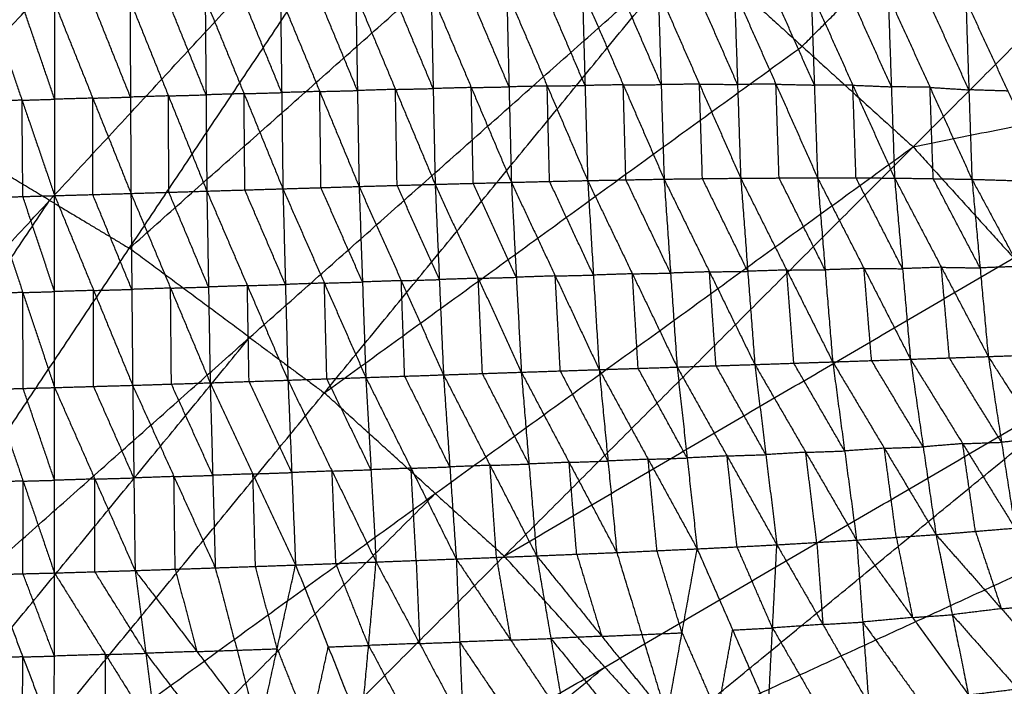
# Model space of a CAD drawing. Header units: millimetres. Extents: x -106 to 110, y -96 to 120.
# Tile 784 of 1020: x 20 to 33, y 35 to 44. Entities that reach past the tile are written whole.
import ezdxf

# ---------------------------------------------------------------- set-up
doc = ezdxf.new("R2010")
doc.units = ezdxf.units.MM
doc.header["$MEASUREMENT"] = 0
doc.layers.add('Default', color=7, linetype='Continuous', true_color=0x000000)

msp = doc.modelspace()

# ---------------------------------------------------------------- linework, layer by layer
at = {"layer": 'Default'}
for points in [[(12.02, 36.581, 3.749), (17.036, 43.195, 3.779), (22.052, 49.808, 3.809)], [(14.384, 35.463, 3.749), (18.218, 42.636, 3.779), (22.052, 49.808, 3.809)], [(18.218, 42.636, 3.779), (21.038, 45.681, 3.794), (23.858, 48.726, 3.809)], [(32.169, 42.305, 3.809), (34.903, 45.039, 3.835), (37.638, 47.774, 3.861)], [(14.384, 35.463, 3.749), (20.025, 41.553, 3.779), (25.665, 47.643, 3.809)], [(16.628, 34.118, 3.749), (21.146, 40.88, 3.779), (25.665, 47.643, 3.809)], [(30.608, 43.719, 3.809), (31.976, 45.087, 3.822), (33.343, 46.454, 3.835)], [(21.146, 40.88, 3.779), (24.251, 43.634, 3.794), (27.356, 46.388, 3.809)], [(16.628, 34.118, 3.749), (22.838, 39.626, 3.779), (29.048, 45.134, 3.809)], [(18.729, 32.56, 3.749), (23.888, 38.847, 3.779), (29.048, 45.134, 3.809)], [(29.048, 45.134, 3.809), (30.608, 43.719, 3.809), (32.169, 42.305, 3.809)], [(25.419, 43.125, -2.973), (25.14, 43.791, -2.913), (24.861, 44.458, -2.853)], [(25.392, 44.47, -2.851), (25.419, 43.125, -2.973), (25.447, 41.779, -3.095)], [(25.392, 44.47, -2.851), (25.955, 43.139, -2.971), (26.519, 41.807, -3.09)], [(26.486, 43.149, -2.967), (26.204, 43.815, -2.907), (25.922, 44.48, -2.848)], [(26.453, 44.491, -2.844), (26.486, 43.149, -2.967), (26.519, 41.807, -3.09)], [(26.453, 44.491, -2.844), (27.023, 43.161, -2.962), (27.592, 41.832, -3.079)], [(27.555, 43.168, -2.955), (27.27, 43.833, -2.896), (26.985, 44.498, -2.837)], [(27.518, 44.504, -2.83), (27.555, 43.168, -2.955), (27.592, 41.832, -3.079)], [(27.518, 44.504, -2.83), (28.092, 43.178, -2.944), (28.667, 41.852, -3.059)], [(28.626, 43.18, -2.933), (28.338, 43.844, -2.876), (28.051, 44.507, -2.819)], [(28.584, 44.509, -2.807), (28.626, 43.18, -2.933), (28.667, 41.852, -3.059)], [(28.584, 44.509, -2.807), (29.164, 43.187, -2.916), (29.744, 41.865, -3.025)], [(29.7, 43.183, -2.899), (29.41, 43.844, -2.844), (29.12, 44.505, -2.79)], [(29.656, 44.501, -2.773), (29.7, 43.183, -2.899), (29.744, 41.865, -3.025)], [(29.656, 44.501, -2.773), (30.24, 43.186, -2.875), (30.825, 41.871, -2.977)], [(30.78, 43.174, -2.851), (30.488, 43.832, -2.8), (30.195, 44.489, -2.748)], [(30.735, 44.477, -2.724), (30.78, 43.174, -2.851), (30.825, 41.871, -2.977)], [(30.735, 44.477, -2.724), (31.321, 43.172, -2.818), (31.908, 41.867, -2.911)], [(31.863, 43.15, -2.786), (31.57, 43.803, -2.739), (31.276, 44.455, -2.692)], [(20.096, 42.975, -2.976), (19.866, 43.645, -2.918), (19.637, 44.316, -2.861)], [(20.095, 44.329, -2.858), (20.096, 42.975, -2.976), (20.096, 41.62, -3.093)], [(20.095, 44.329, -2.858), (20.632, 42.99, -2.974), (21.169, 41.651, -3.089)], [(21.162, 43.005, -2.972), (20.894, 43.675, -2.914), (20.626, 44.344, -2.856)], [(21.156, 44.36, -2.854), (21.162, 43.005, -2.972), (21.169, 41.651, -3.089)], [(21.156, 44.36, -2.854), (21.696, 43.022, -2.972), (22.236, 41.684, -3.09)], [(22.225, 43.037, -2.972), (21.955, 43.706, -2.913), (21.685, 44.375, -2.854)], [(22.213, 44.39, -2.854), (22.225, 43.037, -2.972), (22.236, 41.684, -3.09)], [(22.213, 44.39, -2.854), (22.759, 43.053, -2.973), (23.306, 41.716, -3.092)], [(23.289, 43.068, -2.973), (23.015, 43.736, -2.914), (22.742, 44.404, -2.854)], [(23.272, 44.419, -2.854), (23.289, 43.068, -2.973), (23.306, 41.716, -3.092)], [(23.272, 44.419, -2.854), (23.824, 43.084, -2.975), (24.377, 41.749, -3.095)], [(24.354, 43.097, -2.974), (24.078, 43.765, -2.914), (23.801, 44.432, -2.854)], [(24.331, 44.446, -2.854), (24.354, 43.097, -2.974), (24.377, 41.749, -3.095)], [(24.331, 44.446, -2.854), (24.889, 43.113, -2.974), (25.447, 41.779, -3.095)], [(31.818, 44.434, -2.66), (31.863, 43.15, -2.786), (31.908, 41.867, -2.911)], [(31.818, 44.434, -2.66), (32.407, 43.142, -2.744), (32.996, 41.85, -2.828)], [(32.953, 43.107, -2.704), (32.659, 43.753, -2.662), (32.364, 44.399, -2.62)], [(32.911, 44.364, -2.58), (32.953, 43.107, -2.704), (32.996, 41.85, -2.828)], [(32.911, 44.364, -2.58), (33.501, 43.09, -2.653), (34.091, 41.816, -2.726)], [(19.178, 44.303, -2.865), (19.637, 42.961, -2.979), (20.096, 41.62, -3.093)], [(32.169, 42.305, 3.809), (36.572, 43.198, 3.835), (40.976, 44.091, 3.861)], [(23.888, 38.847, 3.779), (27.248, 41.283, 3.794), (30.608, 43.719, 3.809)], [(22.759, 43.053, -2.973), (23.024, 43.06, -2.973), (23.289, 43.068, -2.973)], [(23.824, 43.084, -2.975), (23.556, 43.076, -2.974), (23.289, 43.068, -2.973)], [(23.824, 43.084, -2.975), (24.089, 43.09, -2.975), (24.354, 43.097, -2.974)], [(23.841, 41.732, -3.094), (23.833, 42.408, -3.034), (23.824, 43.084, -2.975)], [(24.889, 43.113, -2.974), (24.621, 43.105, -2.974), (24.354, 43.097, -2.974)], [(24.889, 43.113, -2.974), (25.154, 43.119, -2.974), (25.419, 43.125, -2.973)], [(24.912, 41.764, -3.095), (24.9, 42.438, -3.035), (24.889, 43.113, -2.974)], [(25.955, 43.139, -2.971), (25.687, 43.132, -2.972), (25.419, 43.125, -2.973)], [(25.955, 43.139, -2.971), (26.221, 43.144, -2.969), (26.486, 43.149, -2.967)], [(25.983, 41.793, -3.093), (25.969, 42.466, -3.032), (25.955, 43.139, -2.971)], [(27.023, 43.161, -2.962), (26.754, 43.155, -2.964), (26.486, 43.149, -2.967)], [(27.023, 43.161, -2.962), (27.289, 43.165, -2.958), (27.555, 43.168, -2.955)], [(27.056, 41.82, -3.085), (27.039, 42.49, -3.023), (27.023, 43.161, -2.962)], [(28.092, 43.178, -2.944), (27.824, 43.173, -2.95), (27.555, 43.168, -2.955)], [(28.092, 43.178, -2.944), (28.359, 43.179, -2.939), (28.626, 43.18, -2.933)], [(28.13, 41.842, -3.069), (28.111, 42.51, -3.007), (28.092, 43.178, -2.944)], [(29.164, 43.187, -2.916), (28.895, 43.184, -2.925), (28.626, 43.18, -2.933)], [(29.206, 41.859, -3.042), (29.185, 42.523, -2.979), (29.164, 43.187, -2.916)], [(29.164, 43.187, -2.916), (29.432, 43.185, -2.908), (29.7, 43.183, -2.899)], [(30.24, 43.186, -2.875), (29.97, 43.185, -2.887), (29.7, 43.183, -2.899)], [(30.284, 41.868, -3.001), (30.262, 42.527, -2.938), (30.24, 43.186, -2.875)], [(30.24, 43.186, -2.875), (30.51, 43.18, -2.863), (30.78, 43.174, -2.851)], [(31.321, 43.172, -2.818), (31.05, 43.173, -2.834), (30.78, 43.174, -2.851)], [(31.366, 41.869, -2.944), (31.344, 42.52, -2.881), (31.321, 43.172, -2.818)], [(31.321, 43.172, -2.818), (31.592, 43.161, -2.802), (31.863, 43.15, -2.786)], [(32.407, 43.142, -2.744), (32.135, 43.146, -2.765), (31.863, 43.15, -2.786)], [(32.452, 41.858, -2.87), (32.429, 42.5, -2.807), (32.407, 43.142, -2.744)], [(32.407, 43.142, -2.744), (32.68, 43.124, -2.724), (32.953, 43.107, -2.704)], [(33.501, 43.09, -2.653), (33.227, 43.098, -2.679), (32.953, 43.107, -2.704)], [(19.637, 42.961, -2.979), (19.413, 42.955, -2.981), (19.19, 42.949, -2.983)], [(19.637, 42.961, -2.979), (19.866, 42.968, -2.977), (20.096, 42.975, -2.976)], [(19.649, 41.607, -3.097), (19.643, 42.284, -3.038), (19.637, 42.961, -2.979)], [(20.632, 42.99, -2.974), (20.364, 42.982, -2.975), (20.096, 42.975, -2.976)], [(20.632, 42.99, -2.974), (20.897, 42.998, -2.973), (21.162, 43.005, -2.972)], [(20.632, 41.635, -3.091), (20.632, 42.313, -3.032), (20.632, 42.99, -2.974)], [(21.696, 43.022, -2.972), (21.429, 43.013, -2.972), (21.162, 43.005, -2.972)], [(21.696, 43.022, -2.972), (21.96, 43.029, -2.972), (22.225, 43.037, -2.972)], [(21.702, 41.667, -3.09), (21.699, 42.344, -3.031), (21.696, 43.022, -2.972)], [(22.759, 43.053, -2.973), (22.492, 43.045, -2.973), (22.225, 43.037, -2.972)], [(22.771, 41.7, -3.091), (22.765, 42.376, -3.032), (22.759, 43.053, -2.973)], [(20.025, 41.553, 3.779), (19.121, 42.094, 3.779), (18.218, 42.636, 3.779)], [(18.729, 32.56, 3.749), (25.449, 37.432, 3.779), (32.169, 42.305, 3.809)], [(20.667, 30.803, 3.749), (26.418, 36.554, 3.779), (32.169, 42.305, 3.809)], [(32.169, 42.305, 3.809), (33.583, 40.745, 3.809), (34.998, 39.184, 3.809)], [(26.519, 41.807, -3.09), (27.056, 41.82, -3.085), (27.592, 41.832, -3.079)], [(27.673, 40.503, -2.929), (27.364, 41.161, -3.007), (27.056, 41.82, -3.085)], [(27.592, 41.832, -3.079), (28.13, 41.842, -3.069), (28.667, 41.852, -3.059)], [(27.592, 41.832, -3.079), (27.673, 40.503, -2.929), (27.754, 39.174, -2.779)], [(27.592, 41.832, -3.079), (28.221, 40.521, -2.919), (28.85, 39.21, -2.758)], [(28.758, 40.531, -2.908), (28.444, 41.186, -2.989), (28.13, 41.842, -3.069)], [(28.667, 41.852, -3.059), (29.206, 41.859, -3.042), (29.744, 41.865, -3.025)], [(28.667, 41.852, -3.059), (28.758, 40.531, -2.908), (28.85, 39.21, -2.758)], [(28.667, 41.852, -3.059), (29.305, 40.549, -2.892), (29.943, 39.246, -2.726)], [(29.844, 40.556, -2.876), (29.525, 41.207, -2.959), (29.206, 41.859, -3.042)], [(29.744, 41.865, -3.025), (30.284, 41.868, -3.001), (30.825, 41.871, -2.977)], [(29.744, 41.865, -3.025), (29.844, 40.556, -2.876), (29.943, 39.246, -2.726)], [(29.744, 41.865, -3.025), (30.391, 40.574, -2.853), (31.038, 39.283, -2.68)], [(30.931, 40.577, -2.829), (30.608, 41.222, -2.915), (30.284, 41.868, -3.001)], [(30.825, 41.871, -2.977), (30.931, 40.577, -2.829), (31.038, 39.283, -2.68)], [(30.825, 41.871, -2.977), (31.366, 41.869, -2.944), (31.908, 41.867, -2.911)], [(30.825, 41.871, -2.977), (31.479, 40.595, -2.798), (32.132, 39.32, -2.619)], [(32.02, 40.593, -2.765), (31.693, 41.231, -2.855), (31.366, 41.869, -2.944)], [(31.908, 41.867, -2.911), (32.02, 40.593, -2.765), (32.132, 39.32, -2.619)], [(31.908, 41.867, -2.911), (32.452, 41.858, -2.87), (32.996, 41.85, -2.828)], [(31.908, 41.867, -2.911), (32.567, 40.613, -2.727), (33.226, 39.358, -2.542)], [(33.111, 40.604, -2.685), (32.781, 41.231, -2.777), (32.452, 41.858, -2.87)], [(32.996, 41.85, -2.828), (33.111, 40.604, -2.685), (33.226, 39.358, -2.542)], [(32.996, 41.85, -2.828), (33.543, 41.833, -2.777), (34.091, 41.816, -2.726)], [(32.996, 41.85, -2.828), (33.658, 40.624, -2.638), (34.319, 39.397, -2.448)], [(21.169, 41.651, -3.089), (21.702, 41.667, -3.09), (22.236, 41.684, -3.09)], [(22.236, 41.684, -3.09), (22.771, 41.7, -3.091), (23.306, 41.716, -3.092)], [(22.236, 41.684, -3.09), (22.26, 40.336, -2.942), (22.283, 38.989, -2.795)], [(22.236, 41.684, -3.09), (22.806, 40.355, -2.943), (23.377, 39.026, -2.796)], [(23.341, 40.371, -2.944), (23.056, 41.036, -3.018), (22.771, 41.7, -3.091)], [(23.306, 41.716, -3.092), (23.841, 41.732, -3.094), (24.377, 41.749, -3.095)], [(23.306, 41.716, -3.092), (23.341, 40.371, -2.944), (23.377, 39.026, -2.796)], [(23.306, 41.716, -3.092), (23.889, 40.39, -2.945), (24.472, 39.064, -2.797)], [(24.425, 40.406, -2.946), (24.133, 41.069, -3.02), (23.841, 41.732, -3.094)], [(24.377, 41.749, -3.095), (24.912, 41.764, -3.095), (25.447, 41.779, -3.095)], [(24.377, 41.749, -3.095), (24.425, 40.406, -2.946), (24.472, 39.064, -2.797)], [(24.377, 41.749, -3.095), (24.971, 40.425, -2.945), (25.564, 39.101, -2.796)], [(25.506, 40.44, -2.945), (25.209, 41.102, -3.02), (24.912, 41.764, -3.095)], [(25.447, 41.779, -3.095), (25.983, 41.793, -3.093), (26.519, 41.807, -3.09)], [(25.447, 41.779, -3.095), (25.506, 40.44, -2.945), (25.564, 39.101, -2.796)], [(25.447, 41.779, -3.095), (26.053, 40.458, -2.943), (26.659, 39.138, -2.79)], [(26.589, 40.472, -2.94), (26.286, 41.133, -3.017), (25.983, 41.793, -3.093)], [(26.519, 41.807, -3.09), (26.589, 40.472, -2.94), (26.659, 39.138, -2.79)], [(26.519, 41.807, -3.09), (27.136, 40.491, -2.935), (27.754, 39.174, -2.779)], [(15.506, 34.79, 3.749), (17.765, 38.172, 3.764), (20.025, 41.553, 3.779)], [(19.201, 41.595, -3.101), (19.649, 41.607, -3.097), (20.096, 41.62, -3.093)], [(19.201, 41.595, -3.101), (19.648, 40.258, -2.95), (20.095, 38.922, -2.799)], [(20.095, 40.271, -2.946), (19.872, 40.939, -3.022), (19.649, 41.607, -3.097)], [(20.025, 41.553, 3.779), (20.585, 41.217, 3.779), (21.146, 40.88, 3.779)], [(20.095, 38.922, -2.799), (20.095, 40.271, -2.946), (20.096, 41.62, -3.093)], [(20.096, 41.62, -3.093), (20.632, 41.635, -3.091), (21.169, 41.651, -3.089)], [(20.096, 41.62, -3.093), (20.644, 40.287, -2.944), (21.193, 38.954, -2.795)], [(21.181, 40.302, -2.942), (20.906, 40.969, -3.017), (20.632, 41.635, -3.091)], [(21.169, 41.651, -3.089), (21.181, 40.302, -2.942), (21.193, 38.954, -2.795)], [(21.169, 41.651, -3.089), (21.726, 40.32, -2.942), (22.283, 38.989, -2.795)], [(22.26, 40.336, -2.942), (21.981, 41.002, -3.016), (21.702, 41.667, -3.09)], [(22.838, 39.626, 3.779), (21.992, 40.253, 3.779), (21.146, 40.88, 3.779)], [(26.418, 36.554, 3.779), (30.001, 38.649, 3.794), (33.583, 40.745, 3.809)], [(30.391, 40.574, -2.853), (30.117, 40.565, -2.864), (29.844, 40.556, -2.876)], [(30.391, 40.574, -2.853), (30.661, 40.576, -2.841), (30.931, 40.577, -2.829)], [(30.491, 39.265, -2.703), (30.441, 39.919, -2.778), (30.391, 40.574, -2.853)], [(31.479, 40.595, -2.798), (31.205, 40.586, -2.813), (30.931, 40.577, -2.829)], [(31.585, 39.301, -2.65), (31.532, 39.948, -2.724), (31.479, 40.595, -2.798)], [(31.479, 40.595, -2.798), (31.749, 40.594, -2.782), (32.02, 40.593, -2.765)], [(32.567, 40.613, -2.727), (32.294, 40.603, -2.746), (32.02, 40.593, -2.765)], [(32.679, 39.339, -2.581), (32.623, 39.976, -2.654), (32.567, 40.613, -2.727)], [(32.567, 40.613, -2.727), (32.839, 40.608, -2.706), (33.111, 40.604, -2.685)], [(33.658, 40.624, -2.638), (33.384, 40.614, -2.661), (33.111, 40.604, -2.685)], [(24.971, 40.425, -2.945), (25.238, 40.432, -2.945), (25.506, 40.44, -2.945)], [(26.053, 40.458, -2.943), (25.779, 40.449, -2.944), (25.506, 40.44, -2.945)], [(26.053, 40.458, -2.943), (26.321, 40.465, -2.942), (26.589, 40.472, -2.94)], [(26.112, 39.119, -2.793), (26.082, 39.789, -2.868), (26.053, 40.458, -2.943)], [(27.136, 40.491, -2.935), (26.863, 40.482, -2.938), (26.589, 40.472, -2.94)], [(27.136, 40.491, -2.935), (27.405, 40.497, -2.932), (27.673, 40.503, -2.929)], [(27.207, 39.156, -2.785), (27.172, 39.823, -2.86), (27.136, 40.491, -2.935)], [(28.221, 40.521, -2.919), (27.947, 40.512, -2.924), (27.673, 40.503, -2.929)], [(28.221, 40.521, -2.919), (28.49, 40.526, -2.914), (28.758, 40.531, -2.908)], [(28.302, 39.192, -2.768), (28.261, 39.857, -2.844), (28.221, 40.521, -2.919)], [(29.305, 40.549, -2.892), (29.032, 40.54, -2.9), (28.758, 40.531, -2.908)], [(29.305, 40.549, -2.892), (29.575, 40.552, -2.884), (29.844, 40.556, -2.876)], [(29.397, 39.228, -2.742), (29.351, 39.889, -2.817), (29.305, 40.549, -2.892)], [(20.644, 40.287, -2.944), (20.912, 40.295, -2.943), (21.181, 40.302, -2.942)], [(21.726, 40.32, -2.942), (21.453, 40.311, -2.942), (21.181, 40.302, -2.942)], [(21.726, 40.32, -2.942), (21.993, 40.328, -2.942), (22.26, 40.336, -2.942)], [(21.738, 38.971, -2.795), (21.732, 39.646, -2.869), (21.726, 40.32, -2.942)], [(22.806, 40.355, -2.943), (22.533, 40.345, -2.943), (22.26, 40.336, -2.942)], [(22.806, 40.355, -2.943), (23.074, 40.363, -2.944), (23.341, 40.371, -2.944)], [(22.83, 39.007, -2.796), (22.818, 39.681, -2.869), (22.806, 40.355, -2.943)], [(23.889, 40.39, -2.945), (23.615, 40.381, -2.945), (23.341, 40.371, -2.944)], [(23.889, 40.39, -2.945), (24.157, 40.398, -2.945), (24.425, 40.406, -2.946)], [(23.924, 39.045, -2.797), (23.907, 39.717, -2.871), (23.889, 40.39, -2.945)], [(24.971, 40.425, -2.945), (24.698, 40.415, -2.946), (24.425, 40.406, -2.946)], [(25.018, 39.082, -2.797), (24.994, 39.754, -2.871), (24.971, 40.425, -2.945)], [(19.648, 40.258, -2.95), (19.427, 40.252, -2.951), (19.206, 40.246, -2.953)], [(19.648, 40.258, -2.95), (19.872, 40.264, -2.948), (20.095, 40.271, -2.946)], [(19.653, 38.91, -2.802), (19.651, 39.584, -2.876), (19.648, 40.258, -2.95)], [(20.644, 40.287, -2.944), (20.37, 40.279, -2.945), (20.095, 40.271, -2.946)], [(20.644, 38.938, -2.797), (20.644, 39.612, -2.87), (20.644, 40.287, -2.944)], [(17.678, 33.339, 3.749), (20.258, 36.482, 3.764), (22.838, 39.626, 3.779)], [(22.838, 39.626, 3.779), (23.363, 39.236, 3.779), (23.888, 38.847, 3.779)], [(32.132, 39.32, -2.619), (32.679, 39.339, -2.581), (33.226, 39.358, -2.542)], [(33.413, 38.153, -2.076), (33.046, 38.746, -2.328), (32.679, 39.339, -2.581)], [(33.226, 39.358, -2.542), (33.772, 39.378, -2.495), (34.319, 39.397, -2.448)], [(33.226, 39.358, -2.542), (33.413, 38.153, -2.076), (33.6, 36.947, -1.611)], [(33.226, 39.358, -2.542), (33.963, 38.208, -2.044), (34.7, 37.057, -1.546)], [(27.754, 39.174, -2.779), (28.302, 39.192, -2.768), (28.85, 39.21, -2.758)], [(28.991, 37.932, -2.262), (28.646, 38.562, -2.515), (28.302, 39.192, -2.768)], [(28.85, 39.21, -2.758), (29.397, 39.228, -2.742), (29.943, 39.246, -2.726)], [(28.85, 39.21, -2.758), (28.991, 37.932, -2.262), (29.132, 36.655, -1.766)], [(28.85, 39.21, -2.758), (29.552, 37.961, -2.25), (30.253, 36.712, -1.741)], [(30.098, 37.979, -2.234), (29.747, 38.604, -2.488), (29.397, 39.228, -2.742)], [(29.943, 39.246, -2.726), (30.491, 39.265, -2.703), (31.038, 39.283, -2.68)], [(29.943, 39.246, -2.726), (30.098, 37.979, -2.234), (30.253, 36.712, -1.741)], [(29.943, 39.246, -2.726), (30.659, 38.012, -2.217), (31.374, 36.778, -1.708)], [(31.206, 38.031, -2.194), (30.848, 38.648, -2.449), (30.491, 39.265, -2.703)], [(31.038, 39.283, -2.68), (31.585, 39.301, -2.65), (32.132, 39.32, -2.619)], [(31.038, 39.283, -2.68), (31.206, 38.031, -2.194), (31.374, 36.778, -1.708)], [(31.038, 39.283, -2.68), (31.764, 38.069, -2.172), (32.49, 36.855, -1.664)], [(32.311, 38.088, -2.142), (31.948, 38.695, -2.396), (31.585, 39.301, -2.65)], [(32.132, 39.32, -2.619), (32.311, 38.088, -2.142), (32.49, 36.855, -1.664)], [(32.132, 39.32, -2.619), (32.866, 38.134, -2.115), (33.6, 36.947, -1.611)], [(20.667, 30.803, 3.749), (27.832, 34.994, 3.779), (34.998, 39.184, 3.809)], [(22.424, 28.865, 3.749), (28.711, 34.025, 3.779), (34.998, 39.184, 3.809)], [(23.377, 39.026, -2.796), (23.924, 39.045, -2.797), (24.472, 39.064, -2.797)], [(24.472, 39.064, -2.797), (25.018, 39.082, -2.797), (25.564, 39.101, -2.796)], [(24.472, 39.064, -2.797), (24.545, 37.767, -2.301), (24.617, 36.47, -1.805)], [(24.472, 39.064, -2.797), (25.108, 37.788, -2.299), (25.744, 36.513, -1.801)], [(25.654, 37.807, -2.298), (25.336, 38.445, -2.548), (25.018, 39.082, -2.797)], [(25.564, 39.101, -2.796), (26.112, 39.119, -2.793), (26.659, 39.138, -2.79)], [(25.564, 39.101, -2.796), (25.654, 37.807, -2.298), (25.744, 36.513, -1.801)], [(25.564, 39.101, -2.796), (26.219, 37.829, -2.295), (26.874, 36.557, -1.794)], [(26.766, 37.847, -2.292), (26.439, 38.483, -2.543), (26.112, 39.119, -2.793)], [(26.659, 39.138, -2.79), (27.207, 39.156, -2.785), (27.754, 39.174, -2.779)], [(26.659, 39.138, -2.79), (26.766, 37.847, -2.292), (26.874, 36.557, -1.794)], [(26.659, 39.138, -2.79), (27.331, 37.871, -2.287), (28.002, 36.603, -1.783)], [(27.878, 37.889, -2.281), (27.542, 38.522, -2.533), (27.207, 39.156, -2.785)], [(27.754, 39.174, -2.779), (27.878, 37.889, -2.281), (28.002, 36.603, -1.783)], [(27.754, 39.174, -2.779), (28.443, 37.914, -2.272), (29.132, 36.655, -1.766)], [(19.211, 38.898, -2.805), (19.653, 38.91, -2.802), (20.095, 38.922, -2.799)], [(20.093, 36.316, -1.812), (20.094, 37.619, -2.305), (20.095, 38.922, -2.799)], [(20.095, 38.922, -2.799), (20.644, 38.938, -2.797), (21.193, 38.954, -2.795)], [(20.095, 38.922, -2.799), (20.661, 37.636, -2.304), (21.227, 36.35, -1.809)], [(21.21, 37.652, -2.302), (20.927, 38.295, -2.549), (20.644, 38.938, -2.797)], [(21.193, 38.954, -2.795), (21.738, 38.971, -2.795), (22.283, 38.989, -2.795)], [(21.193, 38.954, -2.795), (21.21, 37.652, -2.302), (21.227, 36.35, -1.809)], [(21.193, 38.954, -2.795), (21.774, 37.671, -2.301), (22.355, 36.388, -1.807)], [(22.319, 37.688, -2.301), (22.028, 38.33, -2.548), (21.738, 38.971, -2.795)], [(22.283, 38.989, -2.795), (22.83, 39.007, -2.796), (23.377, 39.026, -2.796)], [(22.283, 38.989, -2.795), (22.319, 37.688, -2.301), (22.355, 36.388, -1.807)], [(22.283, 38.989, -2.795), (22.884, 37.708, -2.301), (23.484, 36.428, -1.806)], [(23.43, 37.727, -2.301), (23.13, 38.367, -2.549), (22.83, 39.007, -2.796)], [(23.377, 39.026, -2.796), (23.43, 37.727, -2.301), (23.484, 36.428, -1.806)], [(23.377, 39.026, -2.796), (23.997, 37.748, -2.301), (24.617, 36.47, -1.805)], [(24.545, 37.767, -2.301), (24.235, 38.406, -2.549), (23.924, 39.045, -2.797)], [(19.211, 38.898, -2.805), (19.652, 37.607, -2.308), (20.093, 36.316, -1.812)], [(20.094, 37.619, -2.305), (19.874, 38.264, -2.554), (19.653, 38.91, -2.802)], [(25.449, 37.432, 3.779), (24.669, 38.14, 3.779), (23.888, 38.847, 3.779)], [(31.764, 38.069, -2.172), (32.038, 38.078, -2.157), (32.311, 38.088, -2.142)], [(32.866, 38.134, -2.115), (32.589, 38.111, -2.128), (32.311, 38.088, -2.142)], [(32.866, 38.134, -2.115), (33.139, 38.143, -2.096), (33.413, 38.153, -2.076)], [(33.045, 36.901, -1.638), (32.956, 37.518, -1.876), (32.866, 38.134, -2.115)], [(33.963, 38.208, -2.044), (33.688, 38.18, -2.06), (33.413, 38.153, -2.076)], [(29.552, 37.961, -2.25), (29.271, 37.947, -2.256), (28.991, 37.932, -2.262)], [(29.552, 37.961, -2.25), (29.825, 37.97, -2.242), (30.098, 37.979, -2.234)], [(29.693, 36.683, -1.754), (29.622, 37.322, -2.002), (29.552, 37.961, -2.25)], [(30.659, 38.012, -2.217), (30.379, 37.996, -2.225), (30.098, 37.979, -2.234)], [(30.659, 38.012, -2.217), (30.932, 38.021, -2.206), (31.206, 38.031, -2.194)], [(30.814, 36.745, -1.725), (30.736, 37.379, -1.971), (30.659, 38.012, -2.217)], [(31.764, 38.069, -2.172), (31.485, 38.05, -2.183), (31.206, 38.031, -2.194)], [(31.932, 36.817, -1.686), (31.848, 37.443, -1.929), (31.764, 38.069, -2.172)], [(25.108, 37.788, -2.299), (25.381, 37.798, -2.299), (25.654, 37.807, -2.298)], [(26.219, 37.829, -2.295), (25.936, 37.818, -2.297), (25.654, 37.807, -2.298)], [(26.219, 37.829, -2.295), (26.493, 37.838, -2.294), (26.766, 37.847, -2.292)], [(26.309, 36.535, -1.798), (26.264, 37.182, -2.046), (26.219, 37.829, -2.295)], [(27.331, 37.871, -2.287), (27.049, 37.859, -2.29), (26.766, 37.847, -2.292)], [(27.331, 37.871, -2.287), (27.605, 37.88, -2.284), (27.878, 37.889, -2.281)], [(27.438, 36.58, -1.789), (27.384, 37.225, -2.038), (27.331, 37.871, -2.287)], [(28.443, 37.914, -2.272), (28.161, 37.902, -2.277), (27.878, 37.889, -2.281)], [(28.443, 37.914, -2.272), (28.717, 37.923, -2.267), (28.991, 37.932, -2.262)], [(28.567, 36.629, -1.774), (28.505, 37.272, -2.023), (28.443, 37.914, -2.272)], [(21.774, 37.671, -2.301), (21.492, 37.661, -2.302), (21.21, 37.652, -2.302)], [(21.774, 37.671, -2.301), (22.046, 37.679, -2.301), (22.319, 37.688, -2.301)], [(21.791, 36.369, -1.808), (21.782, 37.02, -2.055), (21.774, 37.671, -2.301)], [(22.884, 37.708, -2.301), (22.601, 37.698, -2.301), (22.319, 37.688, -2.301)], [(22.884, 37.708, -2.301), (23.157, 37.718, -2.301), (23.43, 37.727, -2.301)], [(22.92, 36.408, -1.807), (22.902, 37.058, -2.054), (22.884, 37.708, -2.301)], [(23.997, 37.748, -2.301), (23.714, 37.738, -2.301), (23.43, 37.727, -2.301)], [(23.997, 37.748, -2.301), (24.271, 37.758, -2.301), (24.545, 37.767, -2.301)], [(24.051, 36.449, -1.806), (24.024, 37.099, -2.053), (23.997, 37.748, -2.301)], [(25.108, 37.788, -2.299), (24.826, 37.778, -2.3), (24.545, 37.767, -2.301)], [(25.18, 36.492, -1.803), (25.144, 37.14, -2.051), (25.108, 37.788, -2.299)], [(19.652, 37.607, -2.308), (19.431, 37.601, -2.309), (19.209, 37.595, -2.31)], [(19.65, 36.305, -1.814), (19.651, 36.956, -2.061), (19.652, 37.607, -2.308)], [(19.652, 37.607, -2.308), (19.873, 37.613, -2.307), (20.094, 37.619, -2.305)], [(20.661, 37.636, -2.304), (20.378, 37.627, -2.304), (20.094, 37.619, -2.305)], [(20.66, 36.333, -1.81), (20.661, 36.985, -2.057), (20.661, 37.636, -2.304)], [(20.661, 37.636, -2.304), (20.936, 37.644, -2.303), (21.21, 37.652, -2.302)], [(19.698, 31.682, 3.749), (22.573, 34.557, 3.764), (25.449, 37.432, 3.779)], [(25.449, 37.432, 3.779), (25.933, 36.993, 3.779), (26.418, 36.554, 3.779)], [(28.711, 34.025, 3.779), (32.481, 35.759, 3.794), (36.252, 37.493, 3.809)], [(31.374, 36.778, -1.708), (31.932, 36.817, -1.686), (32.49, 36.855, -1.664)], [(32.49, 36.855, -1.664), (33.045, 36.901, -1.638), (33.6, 36.947, -1.611)], [(32.49, 36.855, -1.664), (32.719, 35.729, -0.802), (32.948, 34.602, 0.06)], [(32.49, 36.855, -1.664), (33.41, 35.814, -0.8), (34.33, 34.772, 0.065)], [(33.045, 36.901, -1.638), (33.228, 36.358, -1.219), (33.41, 35.814, -0.8)], [(29.132, 36.655, -1.766), (29.693, 36.683, -1.754), (30.253, 36.712, -1.741)], [(30.131, 34.374, 0.05), (30.192, 35.543, -0.846), (30.253, 36.712, -1.741)], [(30.253, 36.712, -1.741), (30.814, 36.745, -1.725), (31.374, 36.778, -1.708)], [(30.253, 36.712, -1.741), (30.9, 35.593, -0.843), (31.546, 34.473, 0.055)], [(30.814, 36.745, -1.725), (30.857, 36.169, -1.284), (30.9, 35.593, -0.843)], [(31.374, 36.778, -1.708), (31.46, 35.626, -0.827), (31.546, 34.473, 0.055)], [(31.374, 36.778, -1.708), (32.161, 35.69, -0.824), (32.948, 34.602, 0.06)], [(31.932, 36.817, -1.686), (32.047, 36.254, -1.255), (32.161, 35.69, -0.824)], [(26.874, 36.557, -1.794), (27.438, 36.58, -1.789), (28.002, 36.603, -1.783)], [(27.438, 36.58, -1.789), (27.614, 36.003, -1.331), (27.79, 35.426, -0.874)], [(28.002, 36.603, -1.783), (28.567, 36.629, -1.774), (29.132, 36.655, -1.766)], [(28.002, 36.603, -1.783), (28.354, 35.45, -0.869), (28.706, 34.296, 0.046)], [(28.919, 35.475, -0.86), (28.743, 36.052, -1.317), (28.567, 36.629, -1.774)], [(28.706, 34.296, 0.046), (28.919, 35.475, -0.86), (29.132, 36.655, -1.766)], [(29.132, 36.655, -1.766), (29.631, 35.514, -0.858), (30.131, 34.374, 0.05)], [(30.192, 35.543, -0.846), (29.942, 36.113, -1.3), (29.693, 36.683, -1.754)], [(22.355, 36.388, -1.807), (22.92, 36.408, -1.807), (23.484, 36.428, -1.806)], [(22.967, 34.072, 0.032), (23.225, 35.25, -0.887), (23.484, 36.428, -1.806)], [(23.484, 36.428, -1.806), (24.051, 36.449, -1.806), (24.617, 36.47, -1.805)], [(23.484, 36.428, -1.806), (23.944, 35.276, -0.886), (24.404, 34.124, 0.035)], [(24.511, 35.297, -0.885), (24.281, 35.873, -1.345), (24.051, 36.449, -1.806)], [(24.404, 34.124, 0.035), (24.511, 35.297, -0.885), (24.617, 36.47, -1.805)], [(24.617, 36.47, -1.805), (25.18, 36.492, -1.803), (25.744, 36.513, -1.801)], [(24.617, 36.47, -1.805), (25.229, 35.324, -0.883), (25.841, 34.178, 0.038)], [(25.18, 36.492, -1.803), (25.205, 35.908, -1.343), (25.229, 35.324, -0.883)], [(25.744, 36.513, -1.801), (26.309, 36.535, -1.798), (26.874, 36.557, -1.794)], [(25.744, 36.513, -1.801), (25.792, 35.345, -0.881), (25.841, 34.178, 0.038)], [(25.744, 36.513, -1.801), (26.509, 35.373, -0.879), (27.274, 34.233, 0.042)], [(26.309, 36.535, -1.798), (26.409, 35.954, -1.339), (26.509, 35.373, -0.879)], [(27.832, 34.994, 3.779), (27.125, 35.774, 3.779), (26.418, 36.554, 3.779)], [(26.874, 36.557, -1.794), (27.074, 35.395, -0.876), (27.274, 34.233, 0.042)], [(26.874, 36.557, -1.794), (27.79, 35.426, -0.874), (28.706, 34.296, 0.046)], [(19.208, 36.293, -1.816), (19.65, 36.305, -1.814), (20.093, 36.316, -1.812)], [(19.208, 36.293, -1.816), (19.649, 35.136, -0.895), (20.09, 33.98, 0.027)], [(20.092, 35.148, -0.892), (19.871, 35.726, -1.353), (19.65, 36.305, -1.814)], [(20.09, 33.98, 0.027), (20.092, 35.148, -0.892), (20.093, 36.316, -1.812)], [(20.093, 36.316, -1.812), (20.66, 36.333, -1.81), (21.227, 36.35, -1.809)], [(20.093, 36.316, -1.812), (20.811, 35.17, -0.891), (21.529, 34.023, 0.029)], [(21.378, 35.187, -0.89), (21.019, 35.76, -1.35), (20.66, 36.333, -1.81)], [(21.227, 36.35, -1.809), (21.791, 36.369, -1.808), (22.355, 36.388, -1.807)], [(21.227, 36.35, -1.809), (21.378, 35.187, -0.89), (21.529, 34.023, 0.029)], [(21.227, 36.35, -1.809), (22.097, 35.211, -0.888), (22.967, 34.072, 0.032)], [(21.791, 36.369, -1.808), (21.944, 35.79, -1.348), (22.097, 35.211, -0.888)], [(22.355, 36.388, -1.807), (22.661, 35.23, -0.888), (22.967, 34.072, 0.032)], [(23.225, 35.25, -0.887), (23.073, 35.829, -1.347), (22.92, 36.408, -1.807)], [(22.424, 28.865, 3.749), (29.965, 32.333, 3.779), (37.507, 35.801, 3.809)], [(23.982, 26.764, 3.749), (30.744, 31.283, 3.779), (37.507, 35.801, 3.809)], [(32.161, 35.69, -0.824), (32.44, 35.709, -0.813), (32.719, 35.729, -0.802)], [(33.41, 35.814, -0.8), (33.065, 35.771, -0.801), (32.719, 35.729, -0.802)], [(32.719, 35.729, -0.802), (33.179, 35.208, -0.37), (33.639, 34.687, 0.063)], [(33.41, 35.814, -0.8), (33.687, 35.837, -0.786), (33.965, 35.86, -0.773)], [(30.9, 35.593, -0.843), (30.546, 35.568, -0.844), (30.192, 35.543, -0.846)], [(30.9, 35.593, -0.843), (31.18, 35.609, -0.835), (31.46, 35.626, -0.827)], [(32.161, 35.69, -0.824), (31.81, 35.658, -0.825), (31.46, 35.626, -0.827)], [(31.46, 35.626, -0.827), (31.853, 35.082, -0.385), (32.247, 34.538, 0.057)], [(27.79, 35.426, -0.874), (28.072, 35.438, -0.871), (28.354, 35.45, -0.869)], [(28.354, 35.45, -0.869), (28.637, 35.462, -0.864), (28.919, 35.475, -0.86)], [(28.919, 35.475, -0.86), (29.169, 34.905, -0.406), (29.418, 34.335, 0.048)], [(29.418, 34.335, 0.048), (29.525, 34.925, -0.405), (29.631, 35.514, -0.858)], [(29.631, 35.514, -0.858), (29.912, 35.529, -0.852), (30.192, 35.543, -0.846)], [(30.192, 35.543, -0.846), (30.515, 34.983, -0.397), (30.838, 34.423, 0.052)], [(25.229, 35.324, -0.883), (24.87, 35.311, -0.884), (24.511, 35.297, -0.885)], [(25.229, 35.324, -0.883), (25.511, 35.335, -0.882), (25.792, 35.345, -0.881)], [(26.509, 35.373, -0.879), (26.151, 35.359, -0.88), (25.792, 35.345, -0.881)], [(25.792, 35.345, -0.881), (26.175, 34.775, -0.421), (26.558, 34.205, 0.04)], [(26.509, 35.373, -0.879), (26.791, 35.384, -0.878), (27.074, 35.395, -0.876)], [(27.79, 35.426, -0.874), (27.432, 35.411, -0.875), (27.074, 35.395, -0.876)], [(27.074, 35.395, -0.876), (27.532, 34.83, -0.416), (27.99, 34.264, 0.044)], [(20.811, 35.17, -0.891), (21.095, 35.178, -0.89), (21.378, 35.187, -0.89)], [(22.097, 35.211, -0.888), (21.738, 35.199, -0.889), (21.378, 35.187, -0.89)], [(21.378, 35.187, -0.89), (21.813, 34.617, -0.429), (22.248, 34.048, 0.031)], [(22.097, 35.211, -0.888), (22.379, 35.22, -0.888), (22.661, 35.23, -0.888)], [(22.661, 35.23, -0.888), (22.943, 35.24, -0.887), (23.225, 35.25, -0.887)], [(23.225, 35.25, -0.887), (23.455, 34.674, -0.427), (23.685, 34.098, 0.034)], [(23.685, 34.098, 0.034), (23.815, 34.687, -0.426), (23.944, 35.276, -0.886)], [(23.944, 35.276, -0.886), (24.227, 35.287, -0.885), (24.511, 35.297, -0.885)], [(24.511, 35.297, -0.885), (24.817, 34.724, -0.424), (25.123, 34.151, 0.037)], [(19.649, 35.136, -0.895), (19.424, 35.13, -0.895), (19.199, 35.124, -0.895)], [(19.64, 33.967, 0.026), (19.645, 34.552, -0.434), (19.649, 35.136, -0.895)], [(19.649, 35.136, -0.895), (19.87, 35.142, -0.893), (20.092, 35.148, -0.892)], [(20.811, 35.17, -0.891), (20.451, 35.159, -0.892), (20.092, 35.148, -0.892)], [(20.81, 34.002, 0.028), (20.81, 34.586, -0.431), (20.811, 35.17, -0.891)], [(21.545, 29.834, 3.749), (24.689, 32.414, 3.764), (27.832, 34.994, 3.779)], [(27.832, 34.994, 3.779), (28.271, 34.509, 3.779), (28.711, 34.025, 3.779)], [(32.948, 34.602, 0.06), (33.639, 34.687, 0.063), (34.33, 34.772, 0.065)]]:
    msp.add_open_spline(points, degree=2, dxfattribs=at)

doc.saveas('drawing.dxf')
